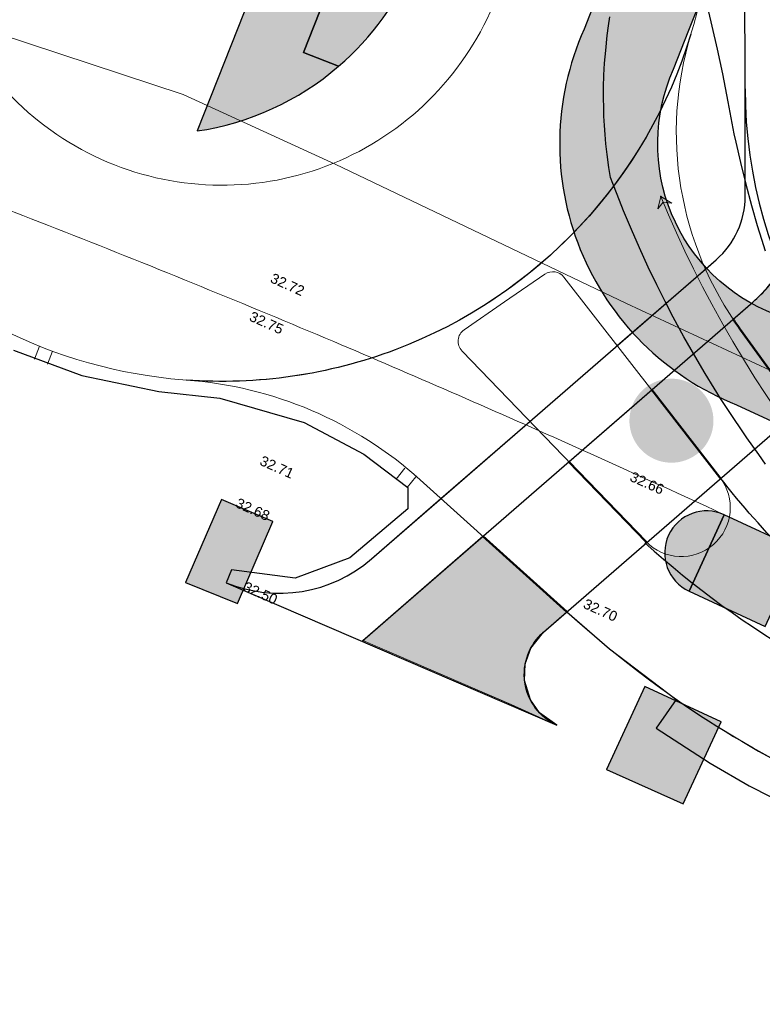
# Model space of a CAD drawing. Header units: metres. Extents: x -5203299 to 2078834, y 245743 to 5816291.
# Tile 833 of 1056: x 366583 to 366609, y 5813977 to 5814012. Entities that reach past the tile are written whole.
import ezdxf

# ---------------------------------------------------------------- set-up
doc = ezdxf.new("R2010")
doc.units = ezdxf.units.M
doc.header["$LTSCALE"] = 0.5
doc.linetypes.add('Linienart-34', pattern=[4.233, 2.116, -2.117])
for name, color, linetype, lineweight, true_color in [('30 -34 Innenwände- 4 Türen_Fenster', 7, 'Continuous', 15, 0x9955ff), ('99.04_Ausf Ketziner Str-E-EZF-NA 0.25', 7, 'Continuous', 25, 0x729900), ('99.04_Ausf Ketziner Str-S-Baum-versetzen_Schraffur', 30, 'Continuous', 30, 0xff7f00), ('99.04_Ausf Ketziner Str-S-Borde-Rundbord', 3, 'Continuous', 50, 0x00ff00), ('99.04_Ausf Ketziner Str-S-Markierung-Hilfslinien', 6, 'Continuous', 25, 0xff00ff), ('99.04_Ausf Ketziner Str-S_Hilfslinien_Variante 2a_2022-01-25', 30, 'Continuous', 25, 0xff7f00), ('99.04_Erschließung_VP-S-Farben-Fahrbahn-Fahrbahnteiler', 7, 'Continuous', 25, 0x666666), ('99.04_Erschließung_VP-S-Farben-Gehweg-Betonsteinpflaster', 7, 'Continuous', 25, 0xffd6a8), ('99.04_Erschließung_VP-S-Farben-Mulde', 7, 'Continuous', 25, 0xa8ffff), ('99.04_Erschließung_VP-S-Farben-Radweg', 7, 'Continuous', 25, 0xffa8a8)]:
    doc.layers.add(name, color=color, linetype=linetype, lineweight=lineweight, true_color=true_color)
for name, color, linetype, lineweight in [('99.02_Vermesserplan-Höhe SWP', 7, 'Continuous', 18), ('99.02_Vermesserplan-Linie Zaun', 7, 'Continuous', 18), ('99.04_Ausf Ketziner Str-S-Achse-Berechnungen', 7, 'Continuous', 20), ('99.04_Ausf Ketziner Str-S-Borde-Kantenstein', 7, 'Continuous', 25), ('99.04_Erschließung_VP-KRA_S-LP-Krampnitz 1.BA$0$S-Achse-Berechn', 255, 'Continuous', 20), ('99.04_Erschließung_VP-S-Borde-Kantenstein', 7, 'Continuous', 25), ('AutoTurn-Lastzug mit Sattelzug', 7, 'Continuous', 9), ('CS_XREF_Straßenpl-Ausstattung_Muldenzuläufe', 7, 'Continuous', 9), ('Keine', 7, 'Continuous', 9)]:
    doc.layers.add(name, color=color, linetype=linetype, lineweight=lineweight)
doc.styles.add('Arial', font='arial.ttf')

# ---------------------------------------------------------------- blocks, each defined once
blk = doc.blocks.new('_25-01-10_187 KRA_CS_LP4_Außenanlagenplan (3D)')
at = {"layer": 'CS_XREF_Straßenpl-Ausstattung_Muldenzuläufe', "lineweight": 9}
for p, q in [((366583.408, 5814000.338), (366583.229, 5813999.871)), ((366583.875, 5814000.158), (366583.696, 5813999.692)), ((366596.133, 5813995.597), (366596.447, 5813995.986)), ((366596.527, 5813995.289), (366596.841, 5813995.678))]:
    blk.add_line(p, q, dxfattribs=at)
blk = doc.blocks.new('_23-07-06_Massenplan_TB_Weiterführende Schule (3D)')
at = {"layer": '99.04_Ausf Ketziner Str-E-EZF-NA 0.25', "linetype": 'Continuous', "lineweight": 0, "true_color": 0xdfff80}
h = blk.add_hatch(color=61, dxfattribs=at)
edge = h.paths.add_edge_path()
edge.add_line((16.876, -202.904), (16.876, -202.904))
edge.add_arc((12.794, -200.016), 5, 310.9492, 324.7183, ccw=False)
edge.add_line((16.071, -203.793), (16.071, -203.793))
edge.add_line((16.071, -203.793), (15.364, -204.406))
edge.add_line((15.364, -204.406), (17.721, -207.657))
edge.add_line((17.721, -207.657), (18.61, -206.885))
edge.add_arc((39.26, -195.52), 23.571, 198.2574, 208.8282, ccw=False)
h = blk.add_hatch(color=61, dxfattribs=at)
edge = h.paths.add_edge_path()
edge.add_line((6.433, -212.156), (2.148, -215.874))
edge.add_line((2.148, -215.874), (7.443, -218.156))
edge.add_line((7.443, -218.156), (9.067, -218.898))
edge.add_arc((9.909, -217.084), 2, 130.9492, 245.1003, ccw=False)
edge.add_line((8.598, -215.574), (9.429, -214.852))
edge.add_line((9.429, -214.852), (6.433, -212.156))
at = {"layer": '99.04_Ausf Ketziner Str-S-Baum-versetzen_Schraffur', "linetype": 'Continuous', "lineweight": 0, "true_color": 0xff7f00}
h = blk.add_hatch(color=30, dxfattribs=at)
edge = h.paths.add_edge_path()
edge.add_arc((13.162, -208.029), 1.5, 20.7002, 110.7002)
edge.add_line((12.632, -206.625), (12.632, -206.625))
edge.add_arc((13.162, -208.029), 1.5, 110.7002, 200.7002)
edge.add_line((11.759, -208.559), (11.759, -208.559))
edge.add_arc((13.162, -208.029), 1.5, 200.7002, 290.7002)
edge.add_arc((13.162, -208.029), 1.5, 290.7002, 380.7002)
at = {"layer": '99.04_Erschließung_VP-S-Farben-Fahrbahn-Fahrbahnteiler', "linetype": 'Continuous', "lineweight": 0}
h = blk.add_hatch(color=251, dxfattribs=at)
edge = h.paths.add_edge_path()
edge.add_line((13.791, -214.111), (15.049, -211.387))
edge.add_arc((14.42, -212.749), 1.5, 65.2154, 155.2001)
edge.add_arc((14.427, -212.746), 1.506, 155.4129, 244.9872)
at = {"layer": '99.04_Erschließung_VP-S-Farben-Gehweg-Betonsteinpflaster', "linetype": 'Continuous', "lineweight": 0, "true_color": 0xffd6a8}
h = blk.add_hatch(color=41, dxfattribs=at)
edge = h.paths.add_edge_path()
edge.add_line((8.722, -114.757), (6.222, -114.76))
edge.add_line((6.222, -114.76), (6.256, -154.778))
edge.add_line((6.256, -154.778), (6.256, -154.778))
edge.add_arc((-85.579, -154.839), 91.835, -21.55019, 0.03801, ccw=False)
edge.add_line((-0.164, -188.572), (-0.164, -188.572))
edge.add_line((-0.164, -188.572), (-3.766, -197.688))
edge.add_arc((-5.242, -187.798), 10, 278.4898, 310.6915)
edge.add_line((1.278, -195.38), (0.029, -194.887))
edge.add_line((0.029, -194.887), (2.162, -189.49))
edge.add_arc((-85.494, -154.855), 94.25, 338.43971, 360.04811)
edge.add_line((8.756, -154.776), (8.722, -114.757))
h = blk.add_hatch(color=41, dxfattribs=at)
edge = h.paths.add_edge_path()
edge.add_line((8.725, -117.461), (6.225, -117.464))
edge.add_line((6.225, -117.464), (6.256, -154.778))
edge.add_line((6.256, -154.778), (6.256, -154.778))
edge.add_arc((-85.579, -154.839), 91.835, -21.55019, 0.03801, ccw=False)
edge.add_line((-0.164, -188.572), (-0.164, -188.572))
edge.add_line((-0.164, -188.572), (-3.766, -197.688))
edge.add_arc((-5.242, -187.798), 10, 278.4898, 310.6915)
edge.add_line((1.278, -195.38), (0.029, -194.887))
edge.add_line((0.029, -194.887), (2.162, -189.49))
edge.add_arc((-85.494, -154.855), 94.25, 338.43971, 360.04811)
edge.add_line((8.756, -154.776), (8.725, -117.461))
h = blk.add_hatch(color=41, dxfattribs=at)
edge = h.paths.add_edge_path()
edge.add_line((21.225, -117.451), (17.725, -117.454))
edge.add_line((17.725, -117.454), (17.756, -154.769))
edge.add_line((17.756, -154.769), (17.756, -154.769))
edge.add_arc((-85.494, -154.855), 103.25, -21.56029, 0.04811, ccw=False)
edge.add_line((10.532, -192.798), (10.532, -192.798))
edge.add_line((10.532, -192.798), (10.044, -194.059))
edge.add_line((10.044, -194.059), (10.044, -194.059))
edge.add_arc((19.196, -198.148), 10.024, 155.9248, 248.2984)
edge.add_line((15.489, -207.461), (15.489, -207.461))
edge.add_line((15.489, -207.461), (19.374, -209.264))
edge.add_line((19.374, -209.264), (20.859, -206.094))
edge.add_line((20.859, -206.094), (16.859, -204.239))
edge.add_arc((19.204, -198.14), 6.534, 156.0236, 248.9694, ccw=False)
edge.add_line((13.234, -195.485), (13.787, -194.084))
edge.add_line((13.787, -194.084), (13.787, -194.084))
edge.add_arc((-85.494, -154.855), 106.75, 338.43971, 360.04811)
edge.add_line((21.256, -154.766), (21.256, -154.766))
edge.add_line((21.256, -154.766), (21.225, -117.451))
h = blk.add_hatch(color=41, dxfattribs=at)
edge = h.paths.add_edge_path()
edge.add_line((21.225, -117.451), (17.725, -117.454))
edge.add_line((17.725, -117.454), (17.756, -154.769))
edge.add_arc((-85.494, -154.855), 103.25, -21.56029, 0.04811, ccw=False)
edge.add_line((10.532, -192.798), (10.044, -194.059))
edge.add_line((10.044, -194.059), (10.044, -194.059))
edge.add_arc((19.196, -198.148), 10.024, 155.9248, 248.2984)
edge.add_line((15.489, -207.461), (15.489, -207.461))
edge.add_line((15.489, -207.461), (19.374, -209.264))
edge.add_line((19.374, -209.264), (20.859, -206.094))
edge.add_line((20.859, -206.094), (16.859, -204.239))
edge.add_arc((19.204, -198.14), 6.534, 156.0236, 248.9694, ccw=False)
edge.add_line((13.234, -195.485), (13.787, -194.084))
edge.add_line((13.787, -194.084), (13.787, -194.084))
edge.add_arc((-85.494, -154.855), 106.75, 338.43971, 360.04811)
edge.add_line((21.256, -154.766), (21.256, -154.766))
edge.add_line((21.256, -154.766), (21.225, -117.451))
for points in [[(15.049, -211.387), (13.791, -214.111), (16.51, -215.376), (17.769, -212.653)], [(10.848, -220.479), (13.584, -221.709), (14.936, -218.783), (12.215, -217.521)]]:
    blk.add_hatch(color=41, dxfattribs=at).paths.add_polyline_path(points)
at = {"layer": '99.04_Erschließung_VP-S-Farben-Mulde', "linetype": 'Continuous', "lineweight": 0, "true_color": 0xa8ffff}
h = blk.add_hatch(color=131, dxfattribs=at)
edge = h.paths.add_edge_path()
edge.add_line((11.225, -117.459), (8.725, -117.461))
edge.add_line((8.725, -117.461), (8.756, -154.776))
edge.add_arc((-85.494, -154.855), 94.25, -21.56029, 0.04811, ccw=False)
edge.add_line((2.162, -189.49), (0.029, -194.887))
edge.add_line((0.029, -194.887), (1.278, -195.38))
edge.add_arc((-5.242, -187.798), 10, 310.6914, 337.6826)
edge.add_line((4.009, -191.595), (4.487, -190.409))
edge.add_line((4.487, -190.409), (4.487, -190.409))
edge.add_arc((-85.494, -154.855), 96.75, 338.43971, 360.04811)
edge.add_line((11.256, -154.774), (11.256, -154.774))
edge.add_line((11.256, -154.774), (11.225, -117.459))
h = blk.add_hatch(color=131, dxfattribs=at)
edge = h.paths.add_edge_path()
edge.add_line((11.225, -117.459), (8.725, -117.461))
edge.add_line((8.725, -117.461), (8.756, -154.776))
edge.add_arc((-85.494, -154.855), 94.25, -21.56029, 0.04811, ccw=False)
edge.add_line((2.162, -189.49), (0.029, -194.887))
edge.add_line((0.029, -194.887), (1.278, -195.38))
edge.add_arc((-5.242, -187.798), 10, 310.6914, 337.6826)
edge.add_line((4.009, -191.595), (4.487, -190.409))
edge.add_arc((-85.494, -154.855), 96.75, 338.43971, 360.04811)
edge.add_line((11.256, -154.774), (11.225, -117.459))
at = {"layer": '99.04_Erschließung_VP-S-Farben-Radweg', "linetype": 'Continuous', "lineweight": 0, "true_color": 0xffa8a8}
blk.add_hatch(color=21, dxfattribs=at).paths.add_polyline_path([(-2.903, -210.842), (-4.179, -213.802), (-2.327, -214.558), (-1.061, -211.622)])
at = {"layer": '99.02_Vermesserplan-Linie Zaun', "color": 7, "linetype": 'Continuous', "lineweight": 18}
for p, q in [((-65.145, -176.359), (-4.272, -196.385)), ((-4.272, -196.385), (1.156, -198.868)), ((1.156, -198.868), (11.56, -203.849)), ((11.56, -203.849), (29.508, -212.194))]:
    blk.add_line(p, q, dxfattribs=at)
at = {"layer": '99.04_Ausf Ketziner Str-E-EZF-NA 0.25', "lineweight": 5, "flags": 128}
for points in [[(16.876, -202.904), (16.876, -202.904, -0.060151), (16.071, -203.793), (16.071, -203.793), (15.364, -204.406), (17.721, -207.657), (18.61, -206.885), (18.61, -206.885, -0.046157), (16.876, -202.904)], [(6.433, -212.156), (2.148, -215.874), (7.443, -218.156), (9.067, -218.898, -0.543809), (8.598, -215.574), (9.429, -214.852)]]:
    blk.add_lwpolyline(points, format="xyb", close=True, dxfattribs=at)
at = {"layer": '99.04_Ausf Ketziner Str-S-Achse-Berechnungen', "linetype": 'Continuous', "flags": 128}
for points in [[(-9.067, -172.754, -0.414214), (13.489, -182.939), (13.489, -182.939, -0.414214), (3.305, -205.495), (3.305, -205.495), (3.305, -205.495, -0.414214), (-19.252, -195.31, -0.414214), (-9.067, -172.754)], [(-6.593, -179.302, -0.414214), (6.941, -185.413, -0.414214), (0.83, -198.947), (0.83, -198.947, -0.414214), (-12.703, -192.836, -0.414214), (-6.593, -179.302)], [(40.956, -223.07, -0.001955), (28.091, -216.44), (28.091, -216.44, -0.116134), (17.417, -207.246), (17.417, -207.246), (15.629, -204.786), (15.629, -204.786, -0.235342), (13.858, -194.23), (13.858, -194.23), (13.858, -194.23)], [(7.204, -203.792), (5.762, -204.783, 0.463553), (5.686, -205.543), (12.253, -212.345), (12.253, -212.345, 0.398771), (14.659, -212.451), (14.659, -212.451), (14.659, -212.451, 0.398771), (14.893, -210.054), (14.893, -210.054), (9.324, -202.905), (9.324, -202.905, 0.396907), (8.646, -202.8), (8.646, -202.8), (7.204, -203.792)], [(-4.157, -206.578, -0.166495), (4.189, -210.135), (9.716, -215.11), (9.716, -215.11, 0.107701), (23.27, -222.841), (23.27, -222.841, -0.042082), (38.001, -228.859)], [(26.592, -219.396, -0.047279), (20.217, -215.362, -0.06267), (14.893, -210.054)]]:
    blk.add_lwpolyline(points, format="xyb", dxfattribs=at)
at = {"layer": '99.04_Ausf Ketziner Str-S-Borde-Kantenstein'}
for p, q in [((14.375, -202.616), (14.76, -202.282)), ((15.364, -204.406), (16.071, -203.793)), ((9.501, -209.494), (12.458, -206.928)), ((2.45, -212.964), (4.935, -210.808)), ((2.117, -215.901), (6.433, -212.156))]:
    blk.add_line(p, q, dxfattribs=at)
at = {"layer": '99.04_Ausf Ketziner Str-S-Borde-Kantenstein', "flags": 128}
for points in [[(14.76, -202.282, 0.217573), (15.794, -200.014), (15.775, -176.797, 0.306911), (12.624, -172.156), (10.984, -171.503)], [(9.067, -218.898, -0.543809), (8.598, -215.574), (9.429, -214.852)]]:
    blk.add_lwpolyline(points, format="xyb", dxfattribs=at)
at = {"layer": '99.04_Ausf Ketziner Str-S-Borde-Kantenstein'}
for centre, radius, start, end in [((32.791, -196.167), 17, 180.053, 242.9581), ((12.794, -200.016), 5, 310.9492, 328.6351), ((-0.827, -209.188), 5, 247.6318, 310.9493)]:
    blk.add_arc(centre, radius, start, end, dxfattribs=at)
at = {"layer": '99.04_Ausf Ketziner Str-S-Borde-Rundbord'}
blk.add_line((6.433, -212.156), (9.429, -214.852), dxfattribs=at)
at = {"layer": '99.04_Ausf Ketziner Str-S-Borde-Rundbord', "flags": 128}
for points in [[(17.721, -207.657), (17.721, -207.657, -0.00416), (17.417, -207.246), (17.417, -207.246), (15.629, -204.786, -0.009649), (15.364, -204.406)], [(14.919, -210.089), (14.919, -210.089, 0.006164), (14.893, -210.054), (14.893, -210.054), (12.458, -206.928)], [(9.501, -209.494), (12.253, -212.345), (12.253, -212.345, 0.006107), (12.283, -212.375), (12.283, -212.375)]]:
    blk.add_lwpolyline(points, format="xyb", dxfattribs=at)
at = {"layer": '99.04_Ausf Ketziner Str-S-Markierung-Hilfslinien'}
for p, q in [((11.227, -205.348), (14.375, -202.616)), ((4.935, -210.808), (8.11, -208.053))]:
    blk.add_line(p, q, dxfattribs=at)
at = {"layer": '99.04_Ausf Ketziner Str-S-Markierung-Hilfslinien', "flags": 128}
blk.add_lwpolyline([(-10.323, -205.514), (-7.884, -206.415), (-5.14, -206.982), (-2.953, -207.225), (0.055, -208.096), (2.181, -209.223), (3.756, -210.419), (3.753, -211.172), (1.687, -212.92), (-0.269, -213.653), (-2.54, -213.349), (-2.73, -213.812), (9.067, -218.898), (8.451, -218.454), (8.127, -217.994), (7.921, -217.307), (7.944, -216.71), (8.143, -216.145), (8.598, -215.574), (9.429, -214.852), (10.954, -216.176), (13.333, -217.976), (12.62, -219.003), (14.549, -220.257), (15.932, -221.058), (18.252, -222.235)], dxfattribs=at)
for points in [[(13.858, -194.23, -0.232423), (3.305, -205.495), (3.305, -205.495, -0.108994), (-4.157, -206.578), (-4.157, -206.578)], [(33.772, -223.051), (26.592, -219.396, -0.047279), (20.217, -215.362, -0.06267), (14.893, -210.054)], [(12.211, -212.392, 0.103434), (24.373, -219.448), (24.373, -219.448, -0.023283), (33.772, -223.051), (33.772, -223.051)], [(13.333, -217.976), (13.333, -217.976, 0.075923), (23.27, -222.841), (23.27, -222.841, -0.042082), (38.001, -228.859)]]:
    blk.add_lwpolyline(points, format="xyb", dxfattribs=at)
at = {"layer": '99.04_Ausf Ketziner Str-S_Hilfslinien_Variante 2a_2022-01-25'}
for p, q in [((2.452, -212.963), (14.76, -202.282)), ((2.148, -215.874), (16.071, -203.793)), ((8.597, -215.574), (18.538, -206.948))]:
    blk.add_line(p, q, dxfattribs=at)
at = {"layer": '99.04_Erschließung_VP-KRA_S-LP-Krampnitz 1.BA$0$S-Achse-Berechn', "linetype": 'Continuous', "flags": 128}
for points in [[(-35.445, -193.078, -0.064035), (-23.138, -195.793), (-23.138, -195.793), (-23.138, -195.793, -0.002148), (-18.234, -197.579), (-18.234, -197.579, -0.002545), (-13.346, -199.412), (-13.346, -199.412), (-13.346, -199.412), (-13.346, -199.412, -0.002747), (-8.472, -201.299), (-8.472, -201.299), (-8.472, -201.299, -0.003144), (-3.62, -203.243, -0.003174), (1.105, -205.205), (1.105, -205.205, -0.002759), (5.304, -207.008), (5.304, -207.008, -0.002456), (9.484, -208.855), (9.484, -208.855, -0.002302), (13.642, -210.739), (13.642, -210.739), (13.642, -210.739, -0.001998), (17.783, -212.659)], [(15.049, -211.387), (15.049, -211.387), (15.049, -211.387, -0.000676), (16.416, -212.021)], [(16.416, -212.021, -0.000643), (17.782, -212.659)], [(16.51, -215.376, 0.000643), (15.151, -214.741), (15.151, -214.741), (15.151, -214.741), (15.151, -214.741, 0.000676), (13.791, -214.111), (13.791, -214.111), (13.791, -214.111, -0.414184), (13.058, -212.12, -0.414184), (15.049, -211.387)]]:
    blk.add_lwpolyline(points, format="xyb", dxfattribs=at)
at = {"layer": '99.04_Erschließung_VP-S-Borde-Kantenstein', "linetype": 'Continuous', "lineweight": 9}
for p, q in [((0.029, -194.887), (1.278, -195.38)), ((10.848, -220.479), (12.215, -217.521)), ((13.584, -221.709), (14.936, -218.783))]:
    blk.add_line(p, q, dxfattribs=at)
at = {"layer": '99.04_Erschließung_VP-S-Borde-Kantenstein', "lineweight": 9}
for p, q in [((-2.903, -210.842), (-4.179, -213.802)), ((-1.061, -211.622), (-2.327, -214.558))]:
    blk.add_line(p, q, dxfattribs=at)
at = {"layer": '99.04_Erschließung_VP-S-Borde-Kantenstein', "linetype": 'Linienart-34', "lineweight": 9, "flags": 128}
blk.add_lwpolyline([(6.126, 0.15), (6.256, -154.778), (6.256, -154.778, -0.094565), (-0.164, -188.572), (-0.164, -188.572), (-3.766, -197.688)], format="xyb", dxfattribs=at)
at = {"layer": '99.04_Erschließung_VP-S-Borde-Kantenstein', "linetype": 'Continuous', "lineweight": 9, "flags": 128}
for points in [[(8.725, -117.461), (8.756, -154.776), (8.756, -154.776, -0.094565), (2.162, -189.49), (2.162, -189.49), (0.029, -194.887)], [(21.225, -117.451), (21.256, -154.766), (21.256, -154.766, -0.094565), (13.787, -194.084), (13.787, -194.084), (13.234, -195.485)]]:
    blk.add_lwpolyline(points, format="xyb", dxfattribs=at)
at = {"layer": '99.04_Erschließung_VP-S-Borde-Kantenstein', "linetype": 'Continuous', "lineweight": 9}
blk.add_arc((19.204, -198.14), 6.534, 156.0236, 248.9694, dxfattribs=at)
at = {"layer": '99.04_Erschließung_VP-S-Farben-Fahrbahn-Fahrbahnteiler', "flags": 128}
blk.add_lwpolyline([(13.791, -214.111), (15.049, -211.387, 0.414136), (13.058, -212.12, 0.412039)], format="xyb", close=True, dxfattribs=at)
at = {"layer": '99.04_Erschließung_VP-S-Farben-Gehweg-Betonsteinpflaster', "flags": 128}
for points in [[(8.722, -114.757), (6.222, -114.76), (6.256, -154.778), (6.256, -154.778, -0.094476), (-0.164, -188.572), (-0.164, -188.572), (-3.766, -197.688, 0.141438), (1.278, -195.38), (0.029, -194.887), (2.162, -189.49, 0.094565), (8.756, -154.776)], [(8.725, -117.461), (6.225, -117.464), (6.256, -154.778), (6.256, -154.778, -0.094476), (-0.164, -188.572), (-0.164, -188.572), (-3.766, -197.688, 0.141438), (1.278, -195.38), (0.029, -194.887), (2.162, -189.49, 0.094565), (8.756, -154.776)], [(21.225, -117.451), (17.725, -117.454), (17.756, -154.769), (17.756, -154.769, -0.094565), (10.532, -192.798), (10.532, -192.798), (10.044, -194.059), (10.044, -194.059, 0.4264), (15.489, -207.461), (15.489, -207.461), (19.374, -209.264), (20.859, -206.094), (16.859, -204.239, -0.429354), (13.234, -195.485), (13.787, -194.084), (13.787, -194.084, 0.094565), (21.256, -154.766), (21.256, -154.766)], [(21.225, -117.451), (17.725, -117.454), (17.756, -154.769, -0.094565), (10.532, -192.798), (10.044, -194.059), (10.044, -194.059, 0.4264), (15.489, -207.461), (15.489, -207.461), (19.374, -209.264), (20.859, -206.094), (16.859, -204.239, -0.429354), (13.234, -195.485), (13.787, -194.084), (13.787, -194.084, 0.094565), (21.256, -154.766), (21.256, -154.766)]]:
    blk.add_lwpolyline(points, format="xyb", close=True, dxfattribs=at)
for points in [[(15.049, -211.387), (13.791, -214.111), (16.51, -215.376), (17.769, -212.653)], [(10.848, -220.479), (13.584, -221.709), (14.936, -218.783), (12.215, -217.521)]]:
    blk.add_lwpolyline(points, close=True, dxfattribs=at)
at = {"layer": '99.04_Erschließung_VP-S-Farben-Mulde', "flags": 128}
for points in [[(11.225, -117.459), (8.725, -117.461), (8.756, -154.776, -0.094565), (2.162, -189.49), (0.029, -194.887), (1.278, -195.38, 0.118319), (4.009, -191.595), (4.487, -190.409), (4.487, -190.409, 0.094565), (11.256, -154.774), (11.256, -154.774)], [(11.225, -117.459), (8.725, -117.461), (8.756, -154.776, -0.094565), (2.162, -189.49), (0.029, -194.887), (1.278, -195.38, 0.118319), (4.009, -191.595), (4.487, -190.409, 0.094565), (11.256, -154.774)]]:
    blk.add_lwpolyline(points, format="xyb", close=True, dxfattribs=at)
at = {"layer": '99.04_Erschließung_VP-S-Farben-Radweg', "flags": 128}
blk.add_lwpolyline([(-2.903, -210.842), (-4.179, -213.802), (-2.327, -214.558), (-1.061, -211.622)], close=True, dxfattribs=at)
at = {"layer": '99.02_Vermesserplan-Höhe SWP', "color": 7, "char_height": 0.36, "rotation": 335.8006, "line_spacing_factor": 0.251004, "style": 'Arial'}
for s, insert, attachment_point in [('32.72', (0.031, -203.428), 6), ('32.75', (-0.644, -204.628), 3), ('32.71', (-0.846, -209.52), 2), ('32.66', (12.366, -210.09), 2), ('32.68', (-1.133, -211.287), 3), ('32.50', (-2.007, -213.758), 1), ('32.70', (10.702, -214.626), 2)]:
    blk.add_mtext(s, dxfattribs=dict(at, insert=insert, attachment_point=attachment_point))
blk = doc.blocks.new('Gruppe-950')
at = {"layer": 'Keine', "color": 1, "flags": 128}
blk.add_lwpolyline([(12.783, -200.022), (12.679, -200.467), (12.872, -200.233), (13.174, -200.259), (12.783, -200.022)], dxfattribs=at)
at = {"layer": 'Keine', "color": 8, "flags": 128}
for points in [[(12.796, -200.022), (12.796, -200.023), (12.796, -200.025), (12.795, -200.026), (12.795, -200.027), (12.794, -200.028), (12.794, -200.029), (12.793, -200.03), (12.792, -200.031), (12.791, -200.032), (12.79, -200.033), (12.789, -200.033), (12.788, -200.034), (12.787, -200.034), (12.786, -200.034), (12.784, -200.035), (12.783, -200.035), (12.782, -200.035), (12.781, -200.034), (12.779, -200.034), (12.778, -200.034), (12.777, -200.033), (12.776, -200.033), (12.775, -200.032), (12.774, -200.031), (12.773, -200.03), (12.772, -200.029), (12.772, -200.028), (12.771, -200.027), (12.771, -200.026), (12.771, -200.025), (12.77, -200.023), (12.77, -200.022), (12.77, -200.021), (12.771, -200.02), (12.771, -200.018), (12.771, -200.017), (12.772, -200.016), (12.772, -200.015), (12.773, -200.014), (12.774, -200.013), (12.775, -200.012), (12.776, -200.011), (12.777, -200.011), (12.778, -200.01), (12.779, -200.01), (12.781, -200.01), (12.782, -200.009), (12.783, -200.009), (12.784, -200.009), (12.786, -200.01), (12.787, -200.01), (12.788, -200.01), (12.789, -200.011), (12.79, -200.011), (12.791, -200.012), (12.792, -200.013), (12.793, -200.014), (12.794, -200.015), (12.794, -200.016), (12.795, -200.017), (12.795, -200.018), (12.796, -200.02), (12.796, -200.021)], [(27.181, -218.004), (27.181, -218.005), (27.181, -218.006), (27.18, -218.008), (27.18, -218.009), (27.179, -218.01), (27.179, -218.011), (27.178, -218.012), (27.177, -218.013), (27.176, -218.014), (27.175, -218.015), (27.174, -218.015), (27.173, -218.016), (27.172, -218.016), (27.171, -218.016), (27.169, -218.017), (27.168, -218.017), (27.167, -218.017), (27.166, -218.016), (27.164, -218.016), (27.163, -218.016), (27.162, -218.015), (27.161, -218.015), (27.16, -218.014), (27.159, -218.013), (27.158, -218.012), (27.158, -218.011), (27.157, -218.01), (27.156, -218.009), (27.156, -218.008), (27.156, -218.006), (27.156, -218.005), (27.155, -218.004), (27.156, -218.003), (27.156, -218.001), (27.156, -218), (27.156, -217.999), (27.157, -217.998), (27.158, -217.997), (27.158, -217.996), (27.159, -217.995), (27.16, -217.994), (27.161, -217.993), (27.162, -217.993), (27.163, -217.992), (27.164, -217.992), (27.166, -217.991), (27.167, -217.991), (27.168, -217.991), (27.169, -217.991), (27.171, -217.991), (27.172, -217.992), (27.173, -217.992), (27.174, -217.993), (27.175, -217.993), (27.176, -217.994), (27.177, -217.995), (27.178, -217.996), (27.179, -217.997), (27.179, -217.998), (27.18, -217.999), (27.18, -218), (27.181, -218.001), (27.181, -218.003)]]:
    blk.add_lwpolyline(points, close=True, dxfattribs=at)
blk.add_lwpolyline([(27.168, -218.004), (26.59, -217.592), (26.018, -217.169), (25.375, -216.674), (24.82, -216.231), (24.272, -215.778), (23.733, -215.316), (23.126, -214.776), (22.605, -214.294), (22.019, -213.732), (21.515, -213.23), (21.02, -212.721), (20.535, -212.202), (20.058, -211.675), (19.591, -211.14), (19.132, -210.597), (18.684, -210.046), (18.183, -209.407), (17.755, -208.84), (17.337, -208.266), (16.929, -207.684), (16.532, -207.095), (16.144, -206.5), (15.767, -205.897), (15.349, -205.201), (14.995, -204.586), (14.603, -203.874), (14.272, -203.246), (13.952, -202.612), (13.643, -201.972), (13.345, -201.327), (13.058, -200.677), (12.783, -200.022)], dxfattribs=at)
blk = doc.blocks.new('Gruppe-951')
at = {"layer": 'Keine', "color": 7}
blk.add_blockref('Gruppe-950', (0, 0), dxfattribs=at)
blk = doc.blocks.new('Gruppe-1022')
at = {"layer": 'AutoTurn-Lastzug mit Sattelzug', "color": 252, "linetype": 'Continuous', "lineweight": 25, "true_color": 0x888888, "flags": 128}
for points in [[(16.524, -209.576), (16.276, -209.236), (15.854, -208.639), (15.66, -208.357), (15.366, -207.92), (15.2, -207.669), (14.917, -207.231), (14.685, -206.862), (14.369, -206.346), (13.992, -205.708), (13.609, -205.032), (13.228, -204.33), (12.937, -203.771), (12.64, -203.179), (12.336, -202.547), (12.019, -201.86), (11.732, -201.207), (11.45, -200.534), (11.219, -199.957), (11.065, -199.56), (10.987, -199.35), (10.93, -198.994), (10.866, -198.526), (10.824, -198.148), (10.794, -197.817), (10.771, -197.487), (10.754, -197.158), (10.743, -196.832), (10.739, -196.536), (10.741, -196.12), (10.754, -195.692), (10.777, -195.268), (10.814, -194.812), (10.872, -194.278), (10.919, -193.932), (10.968, -193.616)], [(14.292, -192.603), (14.791, -194.764), (14.984, -195.645), (15.171, -196.647), (15.389, -197.785), (15.457, -198.091), (15.625, -198.815), (15.813, -199.581), (16.014, -200.344), (16.218, -201.062), (16.371, -201.555), (16.505, -201.965)]]:
    blk.add_lwpolyline(points, dxfattribs=at)
at = {"layer": 'Keine', "color": 7}
blk.add_blockref('Gruppe-951', (0, 0), dxfattribs=at)
blk = doc.blocks.new('Gruppe-1028')
at = {"layer": 'Keine', "color": 7, "transparency": 33554687}
blk.add_blockref('Gruppe-1022', (0, 0), dxfattribs=at)
blk = doc.blocks.new('_BE Phase 3 (2D)')
at = {"layer": 'Keine', "color": 7, "transparency": 33554687}
blk.add_blockref('Gruppe-1028', (0, 0), dxfattribs=at)

msp = doc.modelspace()

# ---------------------------------------------------------------- block references
at = {"layer": '30 -34 Innenwände- 4 Türen_Fenster', "color": 1}
msp.add_blockref('_25-01-10_187 KRA_CS_LP4_Außenanlagenplan (3D)', (0, 0), dxfattribs=at)

# ---------------------------------------------------------------- next in the draw order: block references
at = {"layer": 'Keine', "color": 1}
msp.add_blockref('_23-07-06_Massenplan_TB_Weiterführende Schule (3D)', (366592.803, 5814205.708), dxfattribs=at)

# ---------------------------------------------------------------- next in the draw order: block references
msp.add_blockref('_BE Phase 3 (2D)', (366592.803, 5814205.708), dxfattribs=at)

doc.saveas('drawing.dxf')
